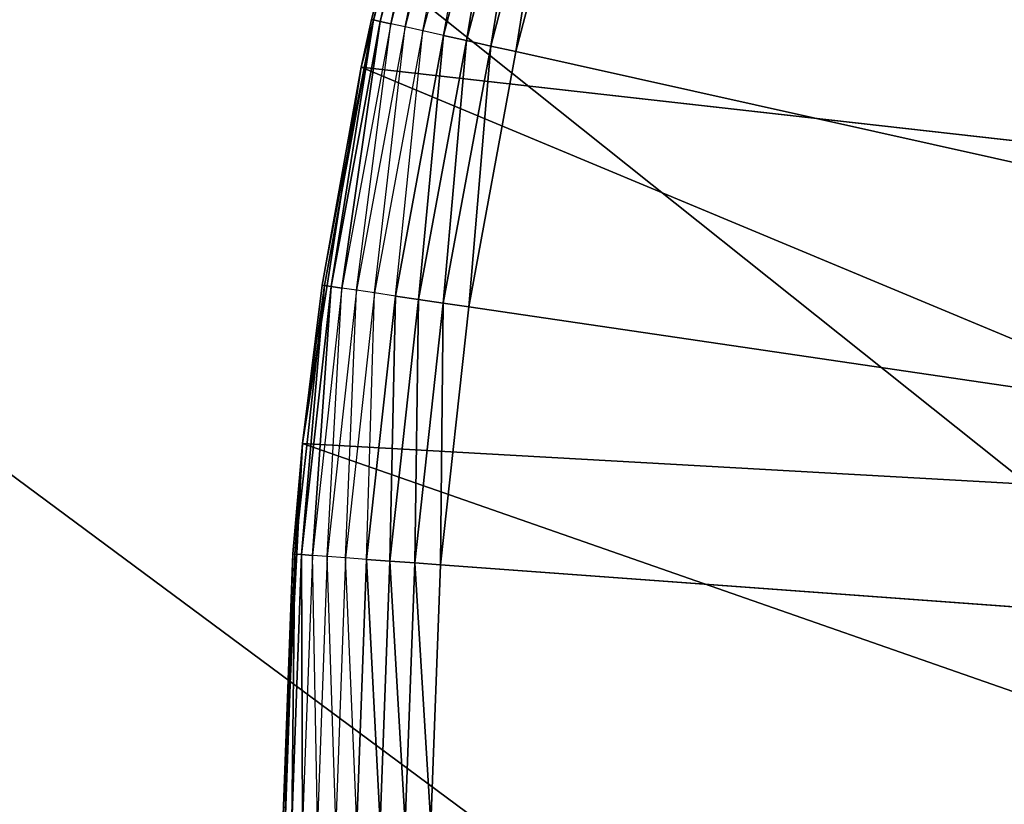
# Model space of a CAD drawing. Header units: centimetres. Extents: x 0.1 to 22.3, y 0.1 to 22.3.
# Tile 227 of 632: x 20.252 to 20.385, y 1.668 to 1.774. Entities that reach past the tile are written whole.
import ezdxf

# ---------------------------------------------------------------- set-up
doc = ezdxf.new("R2010")
doc.units = ezdxf.units.CM
doc.header["$LTSCALE"] = 2.54
doc.layers.get('0').update_dxf_attribs({"true_color": 0xff5454})

# ---------------------------------------------------------------- blocks, each defined once
blk = doc.blocks.new('Kosz na _mieci DELLA.STL')
at = {"color": 0}
for p, q in [((19.1795, 2.67611, 47.35), (22.13747, 0.3158, 47.35)), ((19.1795, 2.67611, 47.35), (22.13747, 0.3158, 47.35)), ((19.1795, 2.67611, 47.25), (22.13747, 0.3158, 47.25)), ((19.1795, 2.67611, 47.25), (22.13747, 0.3158, 47.25)), ((19.01112, 2.63099, 47.35), (22.13747, 0.3158, 47.35)), ((19.01112, 2.63099, 47.35), (22.13747, 0.3158, 47.35)), ((22.13747, 0.3158, 47.25), (19.01112, 2.63099, 47.25)), ((22.13747, 0.3158, 47.25), (19.01112, 2.63099, 47.25)), ((20.29805, 1.76808, 15.75), (20.31116, 1.81786, 15.75)), ((20.29805, 1.76808, 15.75), (20.31116, 1.81786, 15.75)), ((20.30867, 1.80985, 15.57), (20.29973, 1.77445, 15.56653)), ((20.30867, 1.80985, 15.57), (20.29973, 1.77445, 15.56653)), ((20.30896, 1.80976, 15.56653), (20.29973, 1.77445, 15.56653)), ((20.30896, 1.80976, 15.56653), (20.29973, 1.77445, 15.56653)), ((20.30061, 1.77425, 15.56316), (20.30896, 1.80976, 15.56653)), ((20.30061, 1.77425, 15.56316), (20.30896, 1.80976, 15.56653)), ((20.30983, 1.8095, 15.56316), (20.30061, 1.77425, 15.56316)), ((20.30205, 1.77393, 15.56), (20.30983, 1.8095, 15.56316)), ((20.31124, 1.80908, 15.56), (20.30205, 1.77393, 15.56)), ((20.304, 1.7735, 15.55714), (20.31124, 1.80908, 15.56)), ((20.31315, 1.8085, 15.55714), (20.304, 1.7735, 15.55714)), ((20.30641, 1.77296, 15.55468), (20.31315, 1.8085, 15.55714)), ((20.31552, 1.80779, 15.55468), (20.30641, 1.77296, 15.55468)), ((20.3092, 1.77234, 15.55268), (20.31552, 1.80779, 15.55468)), ((20.31825, 1.80697, 15.55268), (20.3092, 1.77234, 15.55268)), ((20.31228, 1.77165, 15.55121), (20.31825, 1.80697, 15.55268)), ((20.31228, 1.77165, 15.55121), (20.31825, 1.80697, 15.55268)), ((20.32128, 1.80606, 15.55121), (20.31228, 1.77165, 15.55121)), ((20.32128, 1.80606, 15.55121), (20.31228, 1.77165, 15.55121)), ((20.31557, 1.77092, 15.5503), (20.32128, 1.80606, 15.55121)), ((20.31557, 1.77092, 15.5503), (20.32128, 1.80606, 15.55121)), ((20.3245, 1.80509, 15.5503), (20.31557, 1.77092, 15.5503)), ((20.3245, 1.80509, 15.5503), (20.31557, 1.77092, 15.5503)), ((20.31896, 1.77017, 15.55), (20.3245, 1.80509, 15.5503)), ((20.31896, 1.77017, 15.55), (20.3245, 1.80509, 15.5503)), ((20.31896, 1.77017, 15.55), (20.32783, 1.80409, 15.55)), ((20.31896, 1.77017, 15.55), (20.32783, 1.80409, 15.55)), ((20.2928, 1.7386, 15.57), (20.29973, 1.77445, 15.56653)), ((20.29973, 1.77445, 15.56653), (20.2931, 1.73856, 15.56653)), ((20.29973, 1.77445, 15.56653), (20.2931, 1.73856, 15.56653)), ((20.294, 1.73843, 15.56316), (20.29973, 1.77445, 15.56653)), ((20.294, 1.73843, 15.56316), (20.29973, 1.77445, 15.56653)), ((20.30061, 1.77425, 15.56316), (20.294, 1.73843, 15.56316)), ((20.30061, 1.77425, 15.56316), (20.294, 1.73843, 15.56316)), ((20.29545, 1.73821, 15.56), (20.30061, 1.77425, 15.56316)), ((20.29545, 1.73821, 15.56), (20.30061, 1.77425, 15.56316)), ((20.30205, 1.77393, 15.56), (20.29545, 1.73821, 15.56)), ((20.29743, 1.73792, 15.55714), (20.30205, 1.77393, 15.56)), ((20.29944, 1.77452, 15.57), (20.29805, 1.76808, 15.75)), ((20.29944, 1.77452, 15.57), (20.29805, 1.76808, 15.57)), ((20.29944, 1.77452, 15.57), (20.29805, 1.76808, 15.75)), ((20.29805, 1.76808, 15.57), (20.29973, 1.77445, 15.56653)), ((20.29944, 1.77452, 15.57), (20.29973, 1.77445, 15.56653)), ((20.30061, 1.77425, 15.56316), (20.29973, 1.77445, 15.56653)), ((20.30061, 1.77425, 15.56316), (20.29973, 1.77445, 15.56653)), ((20.30205, 1.77393, 15.56), (20.30061, 1.77425, 15.56316)), ((20.304, 1.7735, 15.55714), (20.30205, 1.77393, 15.56)), ((20.304, 1.7735, 15.55714), (20.29743, 1.73792, 15.55714)), ((20.29987, 1.73756, 15.55468), (20.304, 1.7735, 15.55714)), ((20.30641, 1.77296, 15.55468), (20.29987, 1.73756, 15.55468)), ((20.3027, 1.73715, 15.55268), (20.30641, 1.77296, 15.55468)), ((20.3092, 1.77234, 15.55268), (20.3027, 1.73715, 15.55268)), ((20.30641, 1.77296, 15.55468), (20.304, 1.7735, 15.55714)), ((20.30582, 1.73669, 15.55121), (20.3092, 1.77234, 15.55268)), ((20.30582, 1.73669, 15.55121), (20.3092, 1.77234, 15.55268)), ((20.3092, 1.77234, 15.55268), (20.30641, 1.77296, 15.55468)), ((20.31228, 1.77165, 15.55121), (20.3092, 1.77234, 15.55268)), ((20.31228, 1.77165, 15.55121), (20.3092, 1.77234, 15.55268)), ((20.31228, 1.77165, 15.55121), (20.30582, 1.73669, 15.55121)), ((20.31228, 1.77165, 15.55121), (20.30582, 1.73669, 15.55121)), ((20.30915, 1.73619, 15.5503), (20.31228, 1.77165, 15.55121)), ((20.30915, 1.73619, 15.5503), (20.31228, 1.77165, 15.55121)), ((20.31557, 1.77092, 15.5503), (20.30915, 1.73619, 15.5503)), ((20.31557, 1.77092, 15.5503), (20.30915, 1.73619, 15.5503)), ((20.31557, 1.77092, 15.5503), (20.31228, 1.77165, 15.55121)), ((20.31557, 1.77092, 15.5503), (20.31228, 1.77165, 15.55121)), ((20.31259, 1.73569, 15.55), (20.31557, 1.77092, 15.5503)), ((20.31259, 1.73569, 15.55), (20.31557, 1.77092, 15.5503)), ((20.31896, 1.77017, 15.55), (20.31557, 1.77092, 15.5503)), ((20.31896, 1.77017, 15.55), (20.31557, 1.77092, 15.5503)), ((20.31259, 1.73569, 15.55), (20.31896, 1.77017, 15.55)), ((20.31259, 1.73569, 15.55), (20.31896, 1.77017, 15.55)), ((20.78747, 1.6658, 15.55), (20.31896, 1.77017, 15.55)), ((20.78747, 1.6658, 15.55), (20.31896, 1.77017, 15.55)), ((20.29012, 1.71721, 15.75), (20.29805, 1.76808, 15.75)), ((20.29012, 1.71721, 15.75), (20.29805, 1.76808, 15.75)), ((20.29805, 1.76808, 15.57), (20.2928, 1.7386, 15.57)), ((20.2928, 1.7386, 15.57), (20.29805, 1.76808, 15.75)), ((20.2928, 1.7386, 15.57), (20.29805, 1.76808, 15.75)), ((20.29805, 1.76808, 15.57), (20.29805, 1.76808, 15.75)), ((20.29805, 1.76808, 15.57), (20.29805, 1.76808, 15.75)), ((20.29805, 1.76808, 15.75), (20.44805, 1.75117, 15.75)), ((20.29805, 1.76808, 15.75), (20.44805, 1.75117, 15.75)), ((20.29805, 1.76808, 15.75), (20.44013, 1.70881, 15.75)), ((20.29805, 1.76808, 15.75), (20.44013, 1.70881, 15.75)), ((20.2931, 1.73856, 15.56653), (20.28911, 1.70228, 15.56653)), ((20.2931, 1.73856, 15.56653), (20.28911, 1.70228, 15.56653)), ((20.29001, 1.70221, 15.56316), (20.2931, 1.73856, 15.56653)), ((20.29001, 1.70221, 15.56316), (20.2931, 1.73856, 15.56653)), ((20.294, 1.73843, 15.56316), (20.29001, 1.70221, 15.56316)), ((20.294, 1.73843, 15.56316), (20.29001, 1.70221, 15.56316)), ((20.2928, 1.7386, 15.57), (20.29012, 1.71721, 15.75)), ((20.2928, 1.7386, 15.57), (20.29012, 1.71721, 15.57)), ((20.2928, 1.7386, 15.57), (20.29012, 1.71721, 15.75)), ((20.29012, 1.71721, 15.57), (20.2931, 1.73856, 15.56653)), ((20.29148, 1.7021, 15.56), (20.294, 1.73843, 15.56316)), ((20.29148, 1.7021, 15.56), (20.294, 1.73843, 15.56316)), ((20.29545, 1.73821, 15.56), (20.29148, 1.7021, 15.56)), ((20.2928, 1.7386, 15.57), (20.2931, 1.73856, 15.56653)), ((20.294, 1.73843, 15.56316), (20.2931, 1.73856, 15.56653)), ((20.294, 1.73843, 15.56316), (20.2931, 1.73856, 15.56653)), ((20.29348, 1.70196, 15.55714), (20.29545, 1.73821, 15.56)), ((20.29743, 1.73792, 15.55714), (20.29348, 1.70196, 15.55714)), ((20.29545, 1.73821, 15.56), (20.294, 1.73843, 15.56316)), ((20.29545, 1.73821, 15.56), (20.294, 1.73843, 15.56316)), ((20.29743, 1.73792, 15.55714), (20.29545, 1.73821, 15.56)), ((20.29593, 1.70178, 15.55468), (20.29743, 1.73792, 15.55714)), ((20.29987, 1.73756, 15.55468), (20.29743, 1.73792, 15.55714)), ((20.29987, 1.73756, 15.55468), (20.29593, 1.70178, 15.55468)), ((20.29878, 1.70157, 15.55268), (20.29987, 1.73756, 15.55468)), ((20.3027, 1.73715, 15.55268), (20.29878, 1.70157, 15.55268)), ((20.3027, 1.73715, 15.55268), (20.29987, 1.73756, 15.55468)), ((20.30193, 1.70134, 15.55121), (20.3027, 1.73715, 15.55268)), ((20.30193, 1.70134, 15.55121), (20.3027, 1.73715, 15.55268)), ((20.30582, 1.73669, 15.55121), (20.30193, 1.70134, 15.55121)), ((20.30582, 1.73669, 15.55121), (20.30193, 1.70134, 15.55121)), ((20.30582, 1.73669, 15.55121), (20.3027, 1.73715, 15.55268)), ((20.30582, 1.73669, 15.55121), (20.3027, 1.73715, 15.55268)), ((20.30529, 1.70109, 15.5503), (20.30582, 1.73669, 15.55121)), ((20.30529, 1.70109, 15.5503), (20.30582, 1.73669, 15.55121)), ((20.30915, 1.73619, 15.5503), (20.30582, 1.73669, 15.55121)), ((20.30915, 1.73619, 15.5503), (20.30582, 1.73669, 15.55121)), ((20.30915, 1.73619, 15.5503), (20.30529, 1.70109, 15.5503)), ((20.30915, 1.73619, 15.5503), (20.30529, 1.70109, 15.5503)), ((20.30876, 1.70084, 15.55), (20.30915, 1.73619, 15.5503)), ((20.30876, 1.70084, 15.55), (20.30915, 1.73619, 15.5503)), ((20.30876, 1.70084, 15.55), (20.31259, 1.73569, 15.55)), ((20.30876, 1.70084, 15.55), (20.31259, 1.73569, 15.55)), ((20.31259, 1.73569, 15.55), (20.30915, 1.73619, 15.5503)), ((20.31259, 1.73569, 15.55), (20.30915, 1.73619, 15.5503)), ((20.31259, 1.73569, 15.55), (20.78747, 1.6658, 15.55)), ((20.31259, 1.73569, 15.55), (20.78747, 1.6658, 15.55)), ((20.28747, 1.6658, 15.75), (20.29012, 1.71721, 15.75)), ((20.28747, 1.6658, 15.75), (20.29012, 1.71721, 15.75)), ((20.29012, 1.71721, 15.57), (20.28881, 1.7023, 15.57)), ((20.28881, 1.7023, 15.57), (20.29012, 1.71721, 15.75)), ((20.28881, 1.7023, 15.57), (20.29012, 1.71721, 15.75)), ((20.29012, 1.71721, 15.57), (20.28911, 1.70228, 15.56653)), ((20.29012, 1.71721, 15.57), (20.29012, 1.71721, 15.75)), ((20.29012, 1.71721, 15.57), (20.29012, 1.71721, 15.75)), ((20.29012, 1.71721, 15.75), (20.44013, 1.70881, 15.75)), ((20.29012, 1.71721, 15.75), (20.44013, 1.70881, 15.75)), ((20.29012, 1.71721, 15.75), (20.43747, 1.6658, 15.75)), ((20.29012, 1.71721, 15.75), (20.43747, 1.6658, 15.75)), ((20.28881, 1.7023, 15.57), (20.28747, 1.6658, 15.75)), ((20.28881, 1.7023, 15.57), (20.28747, 1.6658, 15.75)), ((20.28881, 1.7023, 15.57), (20.28747, 1.6658, 15.57)), ((20.28881, 1.7023, 15.57), (20.28747, 1.6658, 15.57)), ((20.28881, 1.7023, 15.57), (20.28778, 1.6658, 15.56653)), ((20.28881, 1.7023, 15.57), (20.28778, 1.6658, 15.56653)), ((20.28911, 1.70228, 15.56653), (20.28778, 1.6658, 15.56653)), ((20.28911, 1.70228, 15.56653), (20.28778, 1.6658, 15.56653)), ((20.28868, 1.6658, 15.56316), (20.28911, 1.70228, 15.56653)), ((20.28868, 1.6658, 15.56316), (20.28911, 1.70228, 15.56653)), ((20.29001, 1.70221, 15.56316), (20.28868, 1.6658, 15.56316)), ((20.29001, 1.70221, 15.56316), (20.28868, 1.6658, 15.56316)), ((20.28881, 1.7023, 15.57), (20.28911, 1.70228, 15.56653)), ((20.29001, 1.70221, 15.56316), (20.28911, 1.70228, 15.56653)), ((20.29001, 1.70221, 15.56316), (20.28911, 1.70228, 15.56653)), ((20.29148, 1.7021, 15.56), (20.29001, 1.70221, 15.56316)), ((20.29148, 1.7021, 15.56), (20.29001, 1.70221, 15.56316)), ((20.29015, 1.6658, 15.56), (20.29001, 1.70221, 15.56316)), ((20.29015, 1.6658, 15.56), (20.29001, 1.70221, 15.56316)), ((20.29148, 1.7021, 15.56), (20.29015, 1.6658, 15.56)), ((20.29348, 1.70196, 15.55714), (20.29148, 1.7021, 15.56)), ((20.29215, 1.6658, 15.55714), (20.29148, 1.7021, 15.56)), ((20.29348, 1.70196, 15.55714), (20.29215, 1.6658, 15.55714)), ((20.29593, 1.70178, 15.55468), (20.29348, 1.70196, 15.55714)), ((20.29462, 1.6658, 15.55468), (20.29348, 1.70196, 15.55714)), ((20.29593, 1.70178, 15.55468), (20.29462, 1.6658, 15.55468)), ((20.29878, 1.70157, 15.55268), (20.29593, 1.70178, 15.55468)), ((20.29747, 1.6658, 15.55268), (20.29593, 1.70178, 15.55468)), ((20.29878, 1.70157, 15.55268), (20.29747, 1.6658, 15.55268)), ((20.30193, 1.70134, 15.55121), (20.29878, 1.70157, 15.55268)), ((20.30193, 1.70134, 15.55121), (20.29878, 1.70157, 15.55268)), ((20.30063, 1.6658, 15.55121), (20.29878, 1.70157, 15.55268)), ((20.30063, 1.6658, 15.55121), (20.29878, 1.70157, 15.55268)), ((20.30193, 1.70134, 15.55121), (20.30063, 1.6658, 15.55121)), ((20.30193, 1.70134, 15.55121), (20.30063, 1.6658, 15.55121)), ((20.30529, 1.70109, 15.5503), (20.30193, 1.70134, 15.55121)), ((20.30529, 1.70109, 15.5503), (20.30193, 1.70134, 15.55121)), ((20.304, 1.6658, 15.5503), (20.30193, 1.70134, 15.55121)), ((20.304, 1.6658, 15.5503), (20.30193, 1.70134, 15.55121)), ((20.30529, 1.70109, 15.5503), (20.304, 1.6658, 15.5503)), ((20.30529, 1.70109, 15.5503), (20.304, 1.6658, 15.5503)), ((20.30876, 1.70084, 15.55), (20.30529, 1.70109, 15.5503)), ((20.30876, 1.70084, 15.55), (20.30529, 1.70109, 15.5503)), ((20.30748, 1.6658, 15.55), (20.30529, 1.70109, 15.5503)), ((20.30748, 1.6658, 15.55), (20.30529, 1.70109, 15.5503)), ((20.30748, 1.6658, 15.55), (20.30876, 1.70084, 15.55)), ((20.30748, 1.6658, 15.55), (20.30876, 1.70084, 15.55)), ((20.30876, 1.70084, 15.55), (20.78747, 1.6658, 15.55)), ((20.30876, 1.70084, 15.55), (20.78747, 1.6658, 15.55))]:
    blk.add_line(p, q, dxfattribs=at)
mesh = blk.add_polyface(dxfattribs=at)
corners = [(22.13747, 22.1158, 47.35), (19.83748, 18.8158, 47.35), (22.13747, 0.3158, 47.35)]
mesh.append_faces([[corners[k] for k in face] for face in [(0, 1, 2)]], dxfattribs={"color": 0})
mesh = blk.add_polyface(dxfattribs=at)
corners = [(22.13747, 0.3158, 47.25), (19.83748, 3.6158, 47.25), (22.13747, 22.1158, 47.25)]
mesh.append_faces([[corners[k] for k in face] for face in [(0, 1, 2)]], dxfattribs={"color": 0})
mesh = blk.add_polyface(dxfattribs=at)
corners = [(21.83747, 0.6158, 15.75), (0.63747, 0.6158, 15.75), (21.83747, 21.8158, 15.75)]
mesh.append_faces([[corners[k] for k in face] for face in [(0, 1, 2)]], dxfattribs={"color": 0})
mesh = blk.add_polyface(dxfattribs=at)
corners = [(21.83747, 21.8158, 15.75), (0.63747, 0.6158, 15.75), (0.63747, 21.8158, 15.75)]
mesh.append_faces([[corners[k] for k in face] for face in [(0, 1, 2)]], dxfattribs={"color": 0})
mesh = blk.add_polyface(dxfattribs=at)
corners = [(21.83747, 0.6158, 15.95), (0.63747, 21.8158, 15.95), (0.63747, 0.6158, 15.95)]
mesh.append_faces([[corners[k] for k in face] for face in [(0, 1, 2)]], dxfattribs={"color": 0})
mesh = blk.add_polyface(dxfattribs=at)
corners = [(21.83747, 21.8158, 15.95), (0.63747, 21.8158, 15.95), (21.83747, 0.6158, 15.95)]
mesh.append_faces([[corners[k] for k in face] for face in [(0, 1, 2)]], dxfattribs={"color": 0})
mesh = blk.add_polyface(dxfattribs=at)
corners = [(22.13747, 0.3158, 47.35), (19.83748, 18.8158, 47.35), (19.83748, 3.6158, 47.35)]
mesh.append_faces([[corners[k] for k in face] for face in [(0, 1, 2)]], dxfattribs={"color": 0})
mesh = blk.add_polyface(dxfattribs=at)
corners = [(22.13747, 0.3158, 47.35), (19.83748, 3.6158, 47.35), (19.82228, 3.44215, 47.35)]
mesh.append_faces([[corners[k] for k in face] for face in [(0, 1, 2)]], dxfattribs={"color": 0})
mesh = blk.add_polyface(dxfattribs=at)
corners = [(22.13747, 0.3158, 47.25), (19.82228, 3.44215, 47.25), (19.83748, 3.6158, 47.25)]
mesh.append_faces([[corners[k] for k in face] for face in [(0, 1, 2)]], dxfattribs={"color": 0})
mesh = blk.add_polyface(dxfattribs=at)
corners = [(22.13747, 0.3158, 47.35), (19.82228, 3.44215, 47.35), (19.77717, 3.27378, 47.35)]
mesh.append_faces([[corners[k] for k in face] for face in [(0, 1, 2)]], dxfattribs={"color": 0})
mesh = blk.add_polyface(dxfattribs=at)
corners = [(22.13747, 0.3158, 47.25), (19.77717, 3.27378, 47.25), (19.82228, 3.44215, 47.25)]
mesh.append_faces([[corners[k] for k in face] for face in [(0, 1, 2)]], dxfattribs={"color": 0})
mesh = blk.add_polyface(dxfattribs=at)
corners = [(22.13747, 0.3158, 47.35), (19.77717, 3.27378, 47.35), (19.7035, 3.1158, 47.35)]
mesh.append_faces([[corners[k] for k in face] for face in [(0, 1, 2)]], dxfattribs={"color": 0})
mesh = blk.add_polyface(dxfattribs=at)
corners = [(22.13747, 0.3158, 47.25), (19.7035, 3.1158, 47.25), (19.77717, 3.27378, 47.25)]
mesh.append_faces([[corners[k] for k in face] for face in [(0, 1, 2)]], dxfattribs={"color": 0})
mesh = blk.add_polyface(dxfattribs=at)
corners = [(22.13747, 0.3158, 47.35), (19.7035, 3.1158, 47.35), (19.60352, 2.97301, 47.35)]
mesh.append_faces([[corners[k] for k in face] for face in [(0, 1, 2)]], dxfattribs={"color": 0})
mesh = blk.add_polyface(dxfattribs=at)
corners = [(22.13747, 0.3158, 47.25), (19.60352, 2.97301, 47.25), (19.7035, 3.1158, 47.25)]
mesh.append_faces([[corners[k] for k in face] for face in [(0, 1, 2)]], dxfattribs={"color": 0})
mesh = blk.add_polyface(dxfattribs=at)
corners = [(22.13747, 0.3158, 47.35), (19.60352, 2.97301, 47.35), (19.48026, 2.84976, 47.35)]
mesh.append_faces([[corners[k] for k in face] for face in [(0, 1, 2)]], dxfattribs={"color": 0})
mesh = blk.add_polyface(dxfattribs=at)
corners = [(22.13747, 0.3158, 47.25), (19.48026, 2.84976, 47.25), (19.60352, 2.97301, 47.25)]
mesh.append_faces([[corners[k] for k in face] for face in [(0, 1, 2)]], dxfattribs={"color": 0})
mesh = blk.add_polyface(dxfattribs=at)
corners = [(22.13747, 0.3158, 47.35), (19.48026, 2.84976, 47.35), (19.33747, 2.74978, 47.35)]
mesh.append_faces([[corners[k] for k in face] for face in [(0, 1, 2)]], dxfattribs={"color": 0})
mesh = blk.add_polyface(dxfattribs=at)
corners = [(22.13747, 0.3158, 47.25), (19.33747, 2.74978, 47.25), (19.48026, 2.84976, 47.25)]
mesh.append_faces([[corners[k] for k in face] for face in [(0, 1, 2)]], dxfattribs={"color": 0})
mesh = blk.add_polyface(dxfattribs=at)
corners = [(22.13747, 0.3158, 47.35), (19.33747, 2.74978, 47.35), (19.1795, 2.67611, 47.35)]
mesh.append_faces([[corners[k] for k in face] for face in [(0, 1, 2)]], dxfattribs={"color": 0})
mesh = blk.add_polyface(dxfattribs=at)
corners = [(22.13747, 0.3158, 47.25), (19.1795, 2.67611, 47.25), (19.33747, 2.74978, 47.25)]
mesh.append_faces([[corners[k] for k in face] for face in [(0, 1, 2)]], dxfattribs={"color": 0})
mesh = blk.add_polyface(dxfattribs=at)
corners = [(22.13747, 0.3158, 47.35), (19.1795, 2.67611, 47.35), (19.01112, 2.63099, 47.35)]
mesh.append_faces([[corners[k] for k in face] for face in [(0, 1, 2)]], dxfattribs={"color": 0})
mesh = blk.add_polyface(dxfattribs=at)
corners = [(22.13747, 0.3158, 47.25), (19.01112, 2.63099, 47.25), (19.1795, 2.67611, 47.25)]
mesh.append_faces([[corners[k] for k in face] for face in [(0, 1, 2)]], dxfattribs={"color": 0})
mesh = blk.add_polyface(dxfattribs=at)
corners = [(22.13747, 0.3158, 47.35), (19.01112, 2.63099, 47.35), (18.83747, 2.6158, 47.35)]
mesh.append_faces([[corners[k] for k in face] for face in [(0, 1, 2)]], dxfattribs={"color": 0})
mesh = blk.add_polyface(dxfattribs=at)
corners = [(22.13747, 0.3158, 47.25), (18.83747, 2.6158, 47.25), (19.01112, 2.63099, 47.25)]
mesh.append_faces([[corners[k] for k in face] for face in [(0, 1, 2)]], dxfattribs={"color": 0})
mesh = blk.add_polyface(dxfattribs=at)
corners = [(22.13747, 0.3158, 47.35), (18.83747, 2.6158, 47.35), (0.33747, 0.3158, 47.35)]
mesh.append_faces([[corners[k] for k in face] for face in [(0, 1, 2)]], dxfattribs={"color": 0})
mesh = blk.add_polyface(dxfattribs=at)
corners = [(22.13747, 0.3158, 47.25), (0.33747, 0.3158, 47.25), (3.63747, 2.6158, 47.25)]
mesh.append_faces([[corners[k] for k in face] for face in [(0, 1, 2)]], dxfattribs={"color": 0})
mesh = blk.add_polyface(dxfattribs=at)
corners = [(22.13747, 0.3158, 47.25), (3.63747, 2.6158, 47.25), (18.83747, 2.6158, 47.25)]
mesh.append_faces([[corners[k] for k in face] for face in [(0, 1, 2)]], dxfattribs={"color": 0})
mesh = blk.add_polyface(dxfattribs=at)
corners = [(20.78747, 1.6658, 15.55), (20.36889, 1.90072, 15.55), (20.38716, 1.93065, 15.55)]
mesh.append_faces([[corners[k] for k in face] for face in [(0, 1, 2)]], dxfattribs={"color": 0})
mesh = blk.add_polyface(dxfattribs=at)
corners = [(20.78747, 1.6658, 15.55), (20.35286, 1.86954, 15.55), (20.36889, 1.90072, 15.55)]
mesh.append_faces([[corners[k] for k in face] for face in [(0, 1, 2)]], dxfattribs={"color": 0})
mesh = blk.add_polyface(dxfattribs=at)
corners = [(20.78747, 1.6658, 15.55), (20.33915, 1.83727, 15.55), (20.35286, 1.86954, 15.55)]
mesh.append_faces([[corners[k] for k in face] for face in [(0, 1, 2)]], dxfattribs={"color": 0})
mesh = blk.add_polyface(dxfattribs=at)
corners = [(20.78747, 1.6658, 15.55), (20.32783, 1.80409, 15.55), (20.33915, 1.83727, 15.55)]
mesh.append_faces([[corners[k] for k in face] for face in [(0, 1, 2)]], dxfattribs={"color": 0})
mesh = blk.add_polyface(dxfattribs=at)
corners = [(20.31116, 1.81786, 15.75), (20.29944, 1.77452, 15.57), (20.29805, 1.76808, 15.75)]
mesh.append_faces([[corners[k] for k in face] for face in [(0, 1, 2)]], dxfattribs={"color": 0})
mesh = blk.add_polyface(dxfattribs=at)
corners = [(20.44805, 1.75117, 15.75), (20.31116, 1.81786, 15.75), (20.29805, 1.76808, 15.75)]
mesh.append_faces([[corners[k] for k in face] for face in [(0, 1, 2)]], dxfattribs={"color": 0})
mesh = blk.add_polyface(dxfattribs=at)
corners = [(20.46111, 1.79224, 15.75), (20.31116, 1.81786, 15.75), (20.44805, 1.75117, 15.75)]
mesh.append_faces([[corners[k] for k in face] for face in [(0, 1, 2)]], dxfattribs={"color": 0})
mesh = blk.add_polyface(dxfattribs=at)
corners = [(20.30867, 1.80985, 15.57), (20.29973, 1.77445, 15.56653), (20.29944, 1.77452, 15.57)]
mesh.append_faces([[corners[k] for k in face] for face in [(0, 1, 2)]], dxfattribs={"color": 0})
mesh = blk.add_polyface(dxfattribs=at)
corners = [(20.30867, 1.80985, 15.57), (20.30896, 1.80976, 15.56653), (20.29973, 1.77445, 15.56653)]
mesh.append_faces([[corners[k] for k in face] for face in [(0, 1, 2)]], dxfattribs={"color": 0})
mesh = blk.add_polyface(dxfattribs=at)
corners = [(20.30896, 1.80976, 15.56653), (20.30061, 1.77425, 15.56316), (20.29973, 1.77445, 15.56653)]
mesh.append_faces([[corners[k] for k in face] for face in [(0, 1, 2)]], dxfattribs={"color": 0})
mesh = blk.add_polyface(dxfattribs=at)
corners = [(20.30896, 1.80976, 15.56653), (20.30983, 1.8095, 15.56316), (20.30061, 1.77425, 15.56316)]
mesh.append_faces([[corners[k] for k in face] for face in [(0, 1, 2)]], dxfattribs={"color": 0})
mesh = blk.add_polyface(dxfattribs=at)
corners = [(20.31825, 1.80697, 15.55268), (20.31228, 1.77165, 15.55121), (20.3092, 1.77234, 15.55268)]
mesh.append_faces([[corners[k] for k in face] for face in [(0, 1, 2)]], dxfattribs={"color": 0})
mesh = blk.add_polyface(dxfattribs=at)
corners = [(20.32128, 1.80606, 15.55121), (20.31228, 1.77165, 15.55121), (20.31825, 1.80697, 15.55268)]
mesh.append_faces([[corners[k] for k in face] for face in [(0, 1, 2)]], dxfattribs={"color": 0})
mesh = blk.add_polyface(dxfattribs=at)
corners = [(20.32128, 1.80606, 15.55121), (20.31557, 1.77092, 15.5503), (20.31228, 1.77165, 15.55121)]
mesh.append_faces([[corners[k] for k in face] for face in [(0, 1, 2)]], dxfattribs={"color": 0})
mesh = blk.add_polyface(dxfattribs=at)
corners = [(20.3245, 1.80509, 15.5503), (20.31557, 1.77092, 15.5503), (20.32128, 1.80606, 15.55121)]
mesh.append_faces([[corners[k] for k in face] for face in [(0, 1, 2)]], dxfattribs={"color": 0})
mesh = blk.add_polyface(dxfattribs=at)
corners = [(20.3245, 1.80509, 15.5503), (20.31896, 1.77017, 15.55), (20.31557, 1.77092, 15.5503)]
mesh.append_faces([[corners[k] for k in face] for face in [(0, 1, 2)]], dxfattribs={"color": 0})
mesh = blk.add_polyface(dxfattribs=at)
corners = [(20.32783, 1.80409, 15.55), (20.31896, 1.77017, 15.55), (20.3245, 1.80509, 15.5503)]
mesh.append_faces([[corners[k] for k in face] for face in [(0, 1, 2)]], dxfattribs={"color": 0})
mesh = blk.add_polyface(dxfattribs=at)
corners = [(20.78747, 1.6658, 15.55), (20.31896, 1.77017, 15.55), (20.32783, 1.80409, 15.55)]
mesh.append_faces([[corners[k] for k in face] for face in [(0, 1, 2)]], dxfattribs={"color": 0})
mesh = blk.add_polyface(dxfattribs=at)
corners = [(20.29973, 1.77445, 15.56653), (20.2931, 1.73856, 15.56653), (20.2928, 1.7386, 15.57)]
mesh.append_faces([[corners[k] for k in face] for face in [(0, 1, 2)]], dxfattribs={"color": 0})
mesh = blk.add_polyface(dxfattribs=at)
corners = [(20.29973, 1.77445, 15.56653), (20.294, 1.73843, 15.56316), (20.2931, 1.73856, 15.56653)]
mesh.append_faces([[corners[k] for k in face] for face in [(0, 1, 2)]], dxfattribs={"color": 0})
mesh = blk.add_polyface(dxfattribs=at)
corners = [(20.29973, 1.77445, 15.56653), (20.30061, 1.77425, 15.56316), (20.294, 1.73843, 15.56316)]
mesh.append_faces([[corners[k] for k in face] for face in [(0, 1, 2)]], dxfattribs={"color": 0})
mesh = blk.add_polyface(dxfattribs=at)
corners = [(20.30061, 1.77425, 15.56316), (20.29545, 1.73821, 15.56), (20.294, 1.73843, 15.56316)]
mesh.append_faces([[corners[k] for k in face] for face in [(0, 1, 2)]], dxfattribs={"color": 0})
mesh = blk.add_polyface(dxfattribs=at)
corners = [(20.30061, 1.77425, 15.56316), (20.30205, 1.77393, 15.56), (20.29545, 1.73821, 15.56)]
mesh.append_faces([[corners[k] for k in face] for face in [(0, 1, 2)]], dxfattribs={"color": 0})
mesh = blk.add_polyface(dxfattribs=at)
corners = [(20.29944, 1.77452, 15.57), (20.29805, 1.76808, 15.57), (20.29805, 1.76808, 15.75)]
mesh.append_faces([[corners[k] for k in face] for face in [(0, 1, 2)]], dxfattribs={"color": 0})
mesh = blk.add_polyface(dxfattribs=at)
corners = [(20.3092, 1.77234, 15.55268), (20.30582, 1.73669, 15.55121), (20.3027, 1.73715, 15.55268)]
mesh.append_faces([[corners[k] for k in face] for face in [(0, 1, 2)]], dxfattribs={"color": 0})
mesh = blk.add_polyface(dxfattribs=at)
corners = [(20.31228, 1.77165, 15.55121), (20.30582, 1.73669, 15.55121), (20.3092, 1.77234, 15.55268)]
mesh.append_faces([[corners[k] for k in face] for face in [(0, 1, 2)]], dxfattribs={"color": 0})
mesh = blk.add_polyface(dxfattribs=at)
corners = [(20.31228, 1.77165, 15.55121), (20.30915, 1.73619, 15.5503), (20.30582, 1.73669, 15.55121)]
mesh.append_faces([[corners[k] for k in face] for face in [(0, 1, 2)]], dxfattribs={"color": 0})
mesh = blk.add_polyface(dxfattribs=at)
corners = [(20.31557, 1.77092, 15.5503), (20.30915, 1.73619, 15.5503), (20.31228, 1.77165, 15.55121)]
mesh.append_faces([[corners[k] for k in face] for face in [(0, 1, 2)]], dxfattribs={"color": 0})
mesh = blk.add_polyface(dxfattribs=at)
corners = [(20.31557, 1.77092, 15.5503), (20.31259, 1.73569, 15.55), (20.30915, 1.73619, 15.5503)]
mesh.append_faces([[corners[k] for k in face] for face in [(0, 1, 2)]], dxfattribs={"color": 0})
mesh = blk.add_polyface(dxfattribs=at)
corners = [(20.31896, 1.77017, 15.55), (20.31259, 1.73569, 15.55), (20.31557, 1.77092, 15.5503)]
mesh.append_faces([[corners[k] for k in face] for face in [(0, 1, 2)]], dxfattribs={"color": 0})
mesh = blk.add_polyface(dxfattribs=at)
corners = [(20.78747, 1.6658, 15.55), (20.31259, 1.73569, 15.55), (20.31896, 1.77017, 15.55)]
mesh.append_faces([[corners[k] for k in face] for face in [(0, 1, 2)]], dxfattribs={"color": 0})
mesh = blk.add_polyface(dxfattribs=at)
corners = [(20.29805, 1.76808, 15.75), (20.2928, 1.7386, 15.57), (20.29012, 1.71721, 15.75)]
mesh.append_faces([[corners[k] for k in face] for face in [(0, 1, 2)]], dxfattribs={"color": 0})
mesh = blk.add_polyface(dxfattribs=at)
corners = [(20.44013, 1.70881, 15.75), (20.29805, 1.76808, 15.75), (20.29012, 1.71721, 15.75)]
mesh.append_faces([[corners[k] for k in face] for face in [(0, 1, 2)]], dxfattribs={"color": 0})
mesh = blk.add_polyface(dxfattribs=at)
corners = [(20.29805, 1.76808, 15.57), (20.2928, 1.7386, 15.57), (20.29805, 1.76808, 15.75)]
mesh.append_faces([[corners[k] for k in face] for face in [(0, 1, 2)]], dxfattribs={"color": 0})
mesh = blk.add_polyface(dxfattribs=at)
corners = [(20.44805, 1.75117, 15.75), (20.29805, 1.76808, 15.75), (20.44013, 1.70881, 15.75)]
mesh.append_faces([[corners[k] for k in face] for face in [(0, 1, 2)]], dxfattribs={"color": 0})
mesh = blk.add_polyface(dxfattribs=at)
corners = [(20.2931, 1.73856, 15.56653), (20.28911, 1.70228, 15.56653), (20.29012, 1.71721, 15.57)]
mesh.append_faces([[corners[k] for k in face] for face in [(0, 1, 2)]], dxfattribs={"color": 0})
mesh = blk.add_polyface(dxfattribs=at)
corners = [(20.2931, 1.73856, 15.56653), (20.29001, 1.70221, 15.56316), (20.28911, 1.70228, 15.56653)]
mesh.append_faces([[corners[k] for k in face] for face in [(0, 1, 2)]], dxfattribs={"color": 0})
mesh = blk.add_polyface(dxfattribs=at)
corners = [(20.2931, 1.73856, 15.56653), (20.294, 1.73843, 15.56316), (20.29001, 1.70221, 15.56316)]
mesh.append_faces([[corners[k] for k in face] for face in [(0, 1, 2)]], dxfattribs={"color": 0})
mesh = blk.add_polyface(dxfattribs=at)
corners = [(20.294, 1.73843, 15.56316), (20.29148, 1.7021, 15.56), (20.29001, 1.70221, 15.56316)]
mesh.append_faces([[corners[k] for k in face] for face in [(0, 1, 2)]], dxfattribs={"color": 0})
mesh = blk.add_polyface(dxfattribs=at)
corners = [(20.2928, 1.7386, 15.57), (20.29012, 1.71721, 15.57), (20.29012, 1.71721, 15.75)]
mesh.append_faces([[corners[k] for k in face] for face in [(0, 1, 2)]], dxfattribs={"color": 0})
mesh = blk.add_polyface(dxfattribs=at)
corners = [(20.294, 1.73843, 15.56316), (20.29545, 1.73821, 15.56), (20.29148, 1.7021, 15.56)]
mesh.append_faces([[corners[k] for k in face] for face in [(0, 1, 2)]], dxfattribs={"color": 0})
mesh = blk.add_polyface(dxfattribs=at)
corners = [(20.3027, 1.73715, 15.55268), (20.30193, 1.70134, 15.55121), (20.29878, 1.70157, 15.55268)]
mesh.append_faces([[corners[k] for k in face] for face in [(0, 1, 2)]], dxfattribs={"color": 0})
mesh = blk.add_polyface(dxfattribs=at)
corners = [(20.30582, 1.73669, 15.55121), (20.30193, 1.70134, 15.55121), (20.3027, 1.73715, 15.55268)]
mesh.append_faces([[corners[k] for k in face] for face in [(0, 1, 2)]], dxfattribs={"color": 0})
mesh = blk.add_polyface(dxfattribs=at)
corners = [(20.30582, 1.73669, 15.55121), (20.30529, 1.70109, 15.5503), (20.30193, 1.70134, 15.55121)]
mesh.append_faces([[corners[k] for k in face] for face in [(0, 1, 2)]], dxfattribs={"color": 0})
mesh = blk.add_polyface(dxfattribs=at)
corners = [(20.30915, 1.73619, 15.5503), (20.30529, 1.70109, 15.5503), (20.30582, 1.73669, 15.55121)]
mesh.append_faces([[corners[k] for k in face] for face in [(0, 1, 2)]], dxfattribs={"color": 0})
mesh = blk.add_polyface(dxfattribs=at)
corners = [(20.30915, 1.73619, 15.5503), (20.30876, 1.70084, 15.55), (20.30529, 1.70109, 15.5503)]
mesh.append_faces([[corners[k] for k in face] for face in [(0, 1, 2)]], dxfattribs={"color": 0})
mesh = blk.add_polyface(dxfattribs=at)
corners = [(20.31259, 1.73569, 15.55), (20.30876, 1.70084, 15.55), (20.30915, 1.73619, 15.5503)]
mesh.append_faces([[corners[k] for k in face] for face in [(0, 1, 2)]], dxfattribs={"color": 0})
mesh = blk.add_polyface(dxfattribs=at)
corners = [(20.78747, 1.6658, 15.55), (20.30876, 1.70084, 15.55), (20.31259, 1.73569, 15.55)]
mesh.append_faces([[corners[k] for k in face] for face in [(0, 1, 2)]], dxfattribs={"color": 0})
mesh = blk.add_polyface(dxfattribs=at)
corners = [(20.29012, 1.71721, 15.75), (20.28881, 1.7023, 15.57), (20.28747, 1.6658, 15.75)]
mesh.append_faces([[corners[k] for k in face] for face in [(0, 1, 2)]], dxfattribs={"color": 0})
mesh = blk.add_polyface(dxfattribs=at)
corners = [(20.43747, 1.6658, 15.75), (20.29012, 1.71721, 15.75), (20.28747, 1.6658, 15.75)]
mesh.append_faces([[corners[k] for k in face] for face in [(0, 1, 2)]], dxfattribs={"color": 0})
mesh = blk.add_polyface(dxfattribs=at)
corners = [(20.29012, 1.71721, 15.57), (20.28881, 1.7023, 15.57), (20.29012, 1.71721, 15.75)]
mesh.append_faces([[corners[k] for k in face] for face in [(0, 1, 2)]], dxfattribs={"color": 0})
mesh = blk.add_polyface(dxfattribs=at)
corners = [(20.44013, 1.70881, 15.75), (20.29012, 1.71721, 15.75), (20.43747, 1.6658, 15.75)]
mesh.append_faces([[corners[k] for k in face] for face in [(0, 1, 2)]], dxfattribs={"color": 0})
mesh = blk.add_polyface(dxfattribs=at)
corners = [(20.28881, 1.7023, 15.57), (20.28747, 1.6658, 15.57), (20.28747, 1.6658, 15.75)]
mesh.append_faces([[corners[k] for k in face] for face in [(0, 1, 2)]], dxfattribs={"color": 0})
mesh = blk.add_polyface(dxfattribs=at)
corners = [(20.28881, 1.7023, 15.57), (20.28778, 1.6658, 15.56653), (20.28747, 1.6658, 15.57)]
mesh.append_faces([[corners[k] for k in face] for face in [(0, 1, 2)]], dxfattribs={"color": 0})
mesh = blk.add_polyface(dxfattribs=at)
corners = [(20.28881, 1.7023, 15.57), (20.28911, 1.70228, 15.56653), (20.28778, 1.6658, 15.56653)]
mesh.append_faces([[corners[k] for k in face] for face in [(0, 1, 2)]], dxfattribs={"color": 0})
mesh = blk.add_polyface(dxfattribs=at)
corners = [(20.28911, 1.70228, 15.56653), (20.28868, 1.6658, 15.56316), (20.28778, 1.6658, 15.56653)]
mesh.append_faces([[corners[k] for k in face] for face in [(0, 1, 2)]], dxfattribs={"color": 0})
mesh = blk.add_polyface(dxfattribs=at)
corners = [(20.28911, 1.70228, 15.56653), (20.29001, 1.70221, 15.56316), (20.28868, 1.6658, 15.56316)]
mesh.append_faces([[corners[k] for k in face] for face in [(0, 1, 2)]], dxfattribs={"color": 0})
mesh = blk.add_polyface(dxfattribs=at)
corners = [(20.29001, 1.70221, 15.56316), (20.29015, 1.6658, 15.56), (20.28868, 1.6658, 15.56316)]
mesh.append_faces([[corners[k] for k in face] for face in [(0, 1, 2)]], dxfattribs={"color": 0})
mesh = blk.add_polyface(dxfattribs=at)
corners = [(20.29001, 1.70221, 15.56316), (20.29148, 1.7021, 15.56), (20.29015, 1.6658, 15.56)]
mesh.append_faces([[corners[k] for k in face] for face in [(0, 1, 2)]], dxfattribs={"color": 0})
mesh = blk.add_polyface(dxfattribs=at)
corners = [(20.30063, 1.6658, 15.55121), (20.29747, 1.6658, 15.55268), (20.29878, 1.70157, 15.55268)]
mesh.append_faces([[corners[k] for k in face] for face in [(0, 1, 2)]], dxfattribs={"color": 0})
mesh = blk.add_polyface(dxfattribs=at)
corners = [(20.30193, 1.70134, 15.55121), (20.30063, 1.6658, 15.55121), (20.29878, 1.70157, 15.55268)]
mesh.append_faces([[corners[k] for k in face] for face in [(0, 1, 2)]], dxfattribs={"color": 0})
mesh = blk.add_polyface(dxfattribs=at)
corners = [(20.304, 1.6658, 15.5503), (20.30063, 1.6658, 15.55121), (20.30193, 1.70134, 15.55121)]
mesh.append_faces([[corners[k] for k in face] for face in [(0, 1, 2)]], dxfattribs={"color": 0})
mesh = blk.add_polyface(dxfattribs=at)
corners = [(20.30529, 1.70109, 15.5503), (20.304, 1.6658, 15.5503), (20.30193, 1.70134, 15.55121)]
mesh.append_faces([[corners[k] for k in face] for face in [(0, 1, 2)]], dxfattribs={"color": 0})
mesh = blk.add_polyface(dxfattribs=at)
corners = [(20.30748, 1.6658, 15.55), (20.304, 1.6658, 15.5503), (20.30529, 1.70109, 15.5503)]
mesh.append_faces([[corners[k] for k in face] for face in [(0, 1, 2)]], dxfattribs={"color": 0})
mesh = blk.add_polyface(dxfattribs=at)
corners = [(20.30876, 1.70084, 15.55), (20.30748, 1.6658, 15.55), (20.30529, 1.70109, 15.5503)]
mesh.append_faces([[corners[k] for k in face] for face in [(0, 1, 2)]], dxfattribs={"color": 0})
mesh = blk.add_polyface(dxfattribs=at)
corners = [(20.78747, 1.6658, 15.55), (20.30748, 1.6658, 15.55), (20.30876, 1.70084, 15.55)]
mesh.append_faces([[corners[k] for k in face] for face in [(0, 1, 2)]], dxfattribs={"color": 0})

msp = doc.modelspace()

# ---------------------------------------------------------------- block references
at = {"color": 0}
msp.add_blockref('Kosz na _mieci DELLA.STL', (0, 0), dxfattribs=at)

doc.saveas('drawing.dxf')
